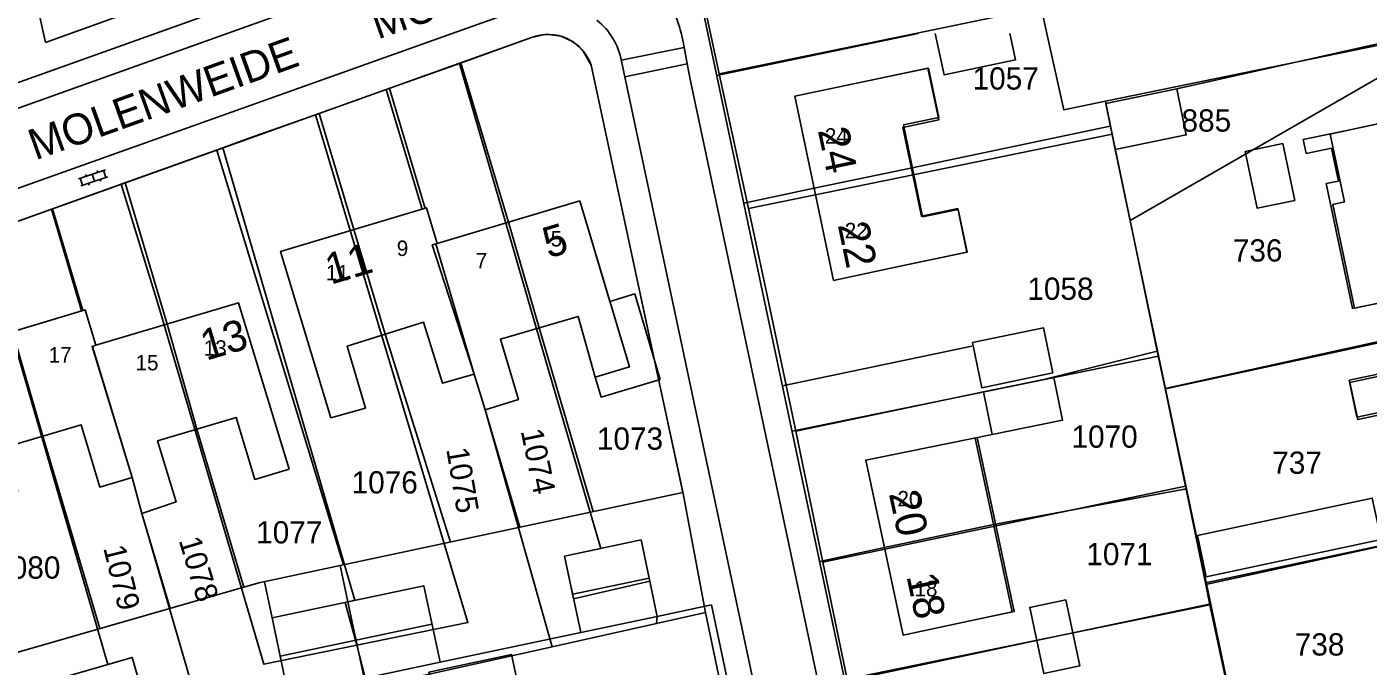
# Model space of a CAD drawing. Extents: x 148816 to 151297, y 399515 to 402500.
# Drawn here: x 150567.2 to 150675.7, y 400448.8 to 400500.5 of the extents above; entities that cross this region are included whole.
import ezdxf

# ---------------------------------------------------------------- set-up
doc = ezdxf.new("R2010")
doc.units = 0
for name, color, linetype in [('B01 Hoofdgebouw  [D] Norm', 7, 'Continuous'), ('B01 Hoofdgebouw  [T] Norm', 7, 'Continuous'), ('B01 hoofgebouw', 7, 'Continuous'), ('B02 Bijgebouw  [D] Norm', 7, 'Continuous'), ('B07 Tussenmuur  [D] Norm', 7, 'Continuous'), ('G01 perceelsgrens', 7, 'Continuous'), ('S02 Open verharding  Norm', 7, 'Continuous'), ('T04 Haag heg  [D] Gem', 7, 'Continuous'), ('V00 Kant verharding algemeen  [T] Norm', 7, 'Continuous'), ('V00 Kant verharding algemeen secundair  [T] Gem', 7, 'Continuous'), ('V00 Kant verharding algemeen secundair  [T] Norm', 7, 'Continuous'), ('Z01 perceelnummer', 7, 'Continuous'), ('Z02 huisnummer', 7, 'Continuous'), ('Z02 Huisnummer  [Tekst] Norm', 7, 'Continuous'), ('Z06 straatnaam', 7, 'Continuous')]:
    doc.layers.add(name, color=color, linetype=linetype)

msp = doc.modelspace()

# ---------------------------------------------------------------- linework, layer by layer
at = {"layer": 'B01 Hoofdgebouw  [D] Norm'}
for p, q in [((150640.1, 400497.19), (150634.18, 400495.95)), ((150640.94, 400493.2), (150640.1, 400497.19)), ((150638.07, 400492.6), (150640.94, 400493.2)), ((150639.63, 400485.17), (150638.07, 400492.6)), ((150670.41, 400491.42), (150674.32, 400492.23)), ((150670.65, 400490.29), (150670.41, 400491.42)), ((150672.71, 400490.72), (150670.65, 400490.29)), ((150673.27, 400488.06), (150672.71, 400490.72)), ((150672.26, 400487.85), (150673.27, 400488.06)), ((150674.39, 400477.75), (150672.26, 400487.85)), ((150642.5, 400485.77), (150639.63, 400485.17)), ((150643.23, 400482.3), (150642.5, 400485.77)), ((150600.24, 400482.98), (150600.37, 400483.02)), ((150600.24, 400482.98), (150603.36, 400472.43)), ((150637.31, 400481.06), (150643.23, 400482.3)), ((150674.39, 400477.75), (150676.64, 400478.22)), ((150572.47, 400474.69), (150572.76, 400474.78)), ((150572.47, 400474.69), (150575.7, 400464.08)), ((150678.38, 400472.86), (150674.13, 400471.96)), ((150674.13, 400471.96), (150674.76, 400468.97)), ((150674.76, 400468.97), (150677.82, 400469.61)), ((150643.87, 400467.27), (150646.88, 400453.21)), ((150592.51, 400456.96), (150593.14, 400454.03)), ((150586.39, 400455.65), (150587.01, 400452.73)), ((150646.88, 400453.21), (150642.95, 400452.37))]:
    msp.add_line(p, q, dxfattribs=at)
at = {"layer": 'B01 Hoofdgebouw  [T] Norm'}
for p, q in [((150629.29, 400494.92), (150634.18, 400495.95)), ((150632.42, 400480.03), (150629.29, 400494.92)), ((150674.32, 400492.23), (150679.21, 400493.27)), ((150599.51, 400485.89), (150587.7, 400482.37)), ((150600.37, 400483.02), (150599.51, 400485.89)), ((150611.89, 400486.46), (150600.37, 400483.02)), ((150614.33, 400478.32), (150611.89, 400486.46)), ((150587.7, 400482.37), (150591.77, 400468.92)), ((150637.31, 400481.06), (150632.42, 400480.03)), ((150614.33, 400478.32), (150616.36, 400478.93)), ((150616.36, 400478.93), (150618.41, 400472.01)), ((150572.76, 400474.78), (150584.29, 400478.21)), ((150584.29, 400478.21), (150588.38, 400464.76)), ((150560.13, 400474.12), (150571.89, 400477.65)), ((150571.89, 400477.65), (150572.76, 400474.78)), ((150605.48, 400475.28), (150611.76, 400477.11)), ((150611.76, 400477.11), (150613.14, 400472.21)), ((150593.07, 400474.7), (150599.26, 400476.64)), ((150599.26, 400476.64), (150600.8, 400471.71)), ((150594.55, 400469.7), (150593.07, 400474.7)), ((150606.93, 400470.39), (150605.48, 400475.28)), ((150600.8, 400471.71), (150603.36, 400472.43)), ((150603.36, 400472.43), (150604.23, 400469.55)), ((150613.63, 400470.58), (150613.14, 400472.21)), ((150618.41, 400472.01), (150613.63, 400470.58)), ((150644.54, 400471), (150649.44, 400472)), ((150604.23, 400469.55), (150606.93, 400470.39)), ((150645.25, 400467.55), (150644.54, 400471)), ((150591.77, 400468.92), (150594.55, 400469.7)), ((150571.57, 400468.35), (150565.35, 400466.5)), ((150573.08, 400463.31), (150571.57, 400468.35)), ((150584.11, 400468.93), (150577.74, 400467.04)), ((150585.61, 400463.93), (150584.11, 400468.93)), ((150577.74, 400467.04), (150579.24, 400462.11)), ((150635.03, 400465.49), (150645.25, 400467.55)), ((150638.06, 400451.32), (150635.03, 400465.49)), ((150575.7, 400464.08), (150573.08, 400463.31)), ((150576.47, 400461.17), (150575.7, 400464.08)), ((150588.38, 400464.76), (150585.61, 400463.93)), ((150579.24, 400462.11), (150576.47, 400461.17)), ((150610.67, 400457.73), (150616.85, 400459.04)), ((150616.85, 400459.04), (150618.16, 400452.85)), ((150611.98, 400451.54), (150610.67, 400457.73)), ((150587.01, 400452.73), (150599.27, 400455.33)), ((150599.27, 400455.33), (150600.59, 400449.14)), ((150588.32, 400446.54), (150587.01, 400452.73)), ((150618.16, 400452.85), (150611.98, 400451.54)), ((150642.95, 400452.37), (150638.06, 400451.32)), ((150569.61, 400447.77), (150575.69, 400449.53)), ((150575.69, 400449.53), (150577.45, 400443.45)), ((150600.59, 400449.14), (150588.32, 400446.54))]:
    msp.add_line(p, q, dxfattribs=at)
at = {"layer": 'B01 hoofgebouw'}
for points in [[(150634.18, 400495.95), (150640.05, 400497.19), (150640.93, 400493.01), (150638.02, 400492.4), (150639.53, 400485.22), (150642.47, 400485.83), (150643.21, 400482.3), (150637.31, 400481.06)], [(150637.31, 400481.06), (150632.42, 400480.03), (150629.29, 400494.92), (150634.18, 400495.95)], [(150674.32, 400492.23), (150679.21, 400493.27), (150681.19, 400483.88), (150680.6, 400483.75), (150681.53, 400479.23), (150676.64, 400478.22)], [(150674.32, 400492.23), (150672.59, 400491.86), (150673.75, 400486.37), (150672.81, 400486.17), (150674.57, 400477.79), (150676.64, 400478.22)], [(150613.14, 400472.21), (150611.76, 400477.11), (150605.48, 400475.28), (150606.93, 400470.39), (150604.23, 400469.55), (150603.36, 400472.43), (150600.8, 400471.71), (150599.26, 400476.64), (150593.07, 400474.7), (150594.55, 400469.7), (150591.77, 400468.92), (150587.7, 400482.37), (150599.51, 400485.89), (150600.37, 400483.02), (150611.89, 400486.46), (150615.92, 400473.04), (150613.14, 400472.21)], [(150566.45, 400462.96), (150565.35, 400466.5), (150571.57, 400468.35), (150573.08, 400463.31), (150575.7, 400464.08), (150576.47, 400461.17), (150579.24, 400462.11), (150577.74, 400467.04), (150584.11, 400468.93), (150585.61, 400463.93), (150588.38, 400464.76), (150584.29, 400478.21), (150572.76, 400474.78), (150571.89, 400477.65), (150560.13, 400474.12), (150563.67, 400462.14), (150566.45, 400462.96)], [(150678.38, 400472.86), (150677.28, 400472.63), (150677.32, 400472.44), (150674.18, 400471.77), (150674.82, 400468.77), (150677.77, 400469.4), (150679.18, 400462.76), (150680.46, 400463.03)], [(150642.95, 400452.37), (150638.06, 400451.32), (150635.03, 400465.49), (150645.25, 400467.55), (150644.54, 400471), (150649.44, 400472)], [(150649.44, 400472), (150650.24, 400472.17), (150650.95, 400468.72), (150645.25, 400467.55)], [(150644.04, 400467.31), (150647.04, 400453.25), (150642.95, 400452.37)], [(150618.16, 400452.85), (150616.85, 400459.04), (150610.67, 400457.73), (150611.98, 400451.54), (150618.16, 400452.85)], [(150600.59, 400449.14), (150599.27, 400455.33), (150587.01, 400452.73), (150588.32, 400446.54), (150600.59, 400449.14)], [(150575.69, 400449.53), (150569.61, 400447.77), (150571.37, 400441.69), (150577.45, 400443.45), (150575.69, 400449.53)]]:
    msp.add_lwpolyline(points, dxfattribs=at)
at = {"layer": 'B02 Bijgebouw  [D] Norm'}
for p, q in [((150650.24, 400472.17), (150649.44, 400472)), ((150650.24, 400472.17), (150650.95, 400468.72)), ((150650.95, 400468.72), (150645.25, 400467.55)), ((150651.78, 400451.52), (150648.85, 400450.9))]:
    msp.add_line(p, q, dxfattribs=at)
msp.add_lwpolyline([(150646.68, 400500), (150647.13, 400497.86), (150641.37, 400496.64), (150640.65, 400500)], dxfattribs=at)
for points in [[(150654.44, 400494.34), (150660.18, 400495.52), (150660.95, 400491.79), (150655.21, 400490.61)], [(150668.76, 400491.09), (150669.73, 400486.5), (150666.7, 400485.86), (150665.73, 400490.45)], [(150643.65, 400474.99), (150649.4, 400476.2), (150650.16, 400472.55), (150644.42, 400471.34)], [(150661.85, 400459.4), (150676, 400462.42), (150676.71, 400459.08), (150662.57, 400456.06)], [(150651.21, 400454.19), (150652.35, 400448.85), (150649.42, 400448.22), (150648.29, 400453.57)], [(150599.68, 400448.34), (150606.38, 400449.77), (150607.24, 400445.76), (150600.54, 400444.33)]]:
    msp.add_lwpolyline(points, close=True, dxfattribs=at)
at = {"layer": 'B07 Tussenmuur  [D] Norm'}
for p, q in [((150630.86, 400487.48), (150638.79, 400489.14)), ((150630.86, 400487.48), (150638.79, 400489.14)), ((150606.13, 400484.74), (150608.62, 400476.2)), ((150606.13, 400484.74), (150608.62, 400476.2)), ((150593.61, 400484.13), (150596.16, 400475.67)), ((150593.61, 400484.13), (150596.16, 400475.67)), ((150566.01, 400475.89), (150568.46, 400467.42)), ((150566.01, 400475.89), (150568.46, 400467.42)), ((150578.52, 400476.49), (150580.93, 400467.99)), ((150578.52, 400476.49), (150580.93, 400467.99)), ((150636.55, 400458.41), (150645.36, 400460.29)), ((150636.55, 400458.41), (150645.36, 400460.29)), ((150611.33, 400454.64), (150617.51, 400455.94)), ((150611.33, 400454.64), (150617.51, 400455.94)), ((150593.14, 400454.03), (150594.45, 400447.84)), ((150593.14, 400454.03), (150594.45, 400447.84)), ((150587.67, 400449.64), (150599.93, 400452.23)), ((150587.67, 400449.64), (150599.93, 400452.23))]:
    msp.add_line(p, q, dxfattribs=at)
at = {"layer": 'G01 perceelsgrens'}
for points in [[(150642.58, 400532.07), (150616.66, 400526.75), (150622.47, 400500)], [(150649.22, 400502.09), (150639.05, 400500)], [(150649.68, 400500), (150649.22, 400502.09)], [(150617.88, 400473.79), (150612.81, 400497.43), (150612.18, 400498.58), (150611.41, 400499.3), (150610.39, 400499.77), (150609.19, 400499.93), (150607.98, 400499.66), (150602.17, 400497.58)], [(150622.47, 400500), (150623.18, 400496.74)], [(150639.05, 400500), (150623.18, 400496.74)], [(150654.42, 400494.52), (150651.05, 400493.83), (150649.68, 400500)], [(150681.14, 400500), (150654.42, 400494.52)], [(150682.71, 400500), (150656.42, 400484.88)], [(150602.17, 400497.58), (150596.24, 400495.46)], [(150602.17, 400497.58), (150609.38, 400472.68), (150613.59, 400458.35), (150610.67, 400457.73), (150611.4, 400454.28), (150617.56, 400455.7), (150618.16, 400452.85), (150618.09, 400452.26)], [(150623.18, 400496.74), (150625.55, 400485.83)], [(150596.24, 400495.46), (150590.52, 400493.42)], [(150609.66, 400450.39), (150604.23, 400469.55), (150603.36, 400472.43), (150599.96, 400482.89), (150600.37, 400483.02), (150599.51, 400485.89), (150599.14, 400485.78), (150596.24, 400495.46)], [(150654.42, 400494.52), (150654.97, 400491.85)], [(150590.52, 400493.42), (150585.08, 400491.5), (150583.02, 400490.74)], [(150590.52, 400493.42), (150602.84, 400452.35), (150593.85, 400450.51)], [(150654.97, 400491.85), (150625.55, 400485.83)], [(150654.97, 400491.85), (150656.42, 400484.88)], [(150583.02, 400490.74), (150574.8, 400487.8)], [(150593.85, 400450.51), (150592.93, 400453.98), (150593.69, 400454.15), (150583.02, 400490.74)], [(150574.8, 400487.8), (150569.24, 400485.81)], [(150593.85, 400450.51), (150586.34, 400448.97), (150577.8, 400478.08), (150574.8, 400487.8)], [(150569.24, 400485.81), (150563.58, 400483.79)], [(150569.24, 400485.81), (150571.69, 400477.59), (150571.89, 400477.65), (150572.76, 400474.78), (150572.44, 400474.68), (150575.7, 400464.08), (150576.47, 400461.17), (150581.57, 400443.67)], [(150625.55, 400485.83), (150626.93, 400479.45), (150629.36, 400467.82)], [(150656.42, 400484.88), (150658.61, 400474.29)], [(150571.55, 400441.08), (150570.61, 400444.32), (150576.71, 400446), (150575.69, 400449.53), (150573.72, 400448.96), (150563.58, 400483.79)], [(150659.24, 400471.28), (150688.76, 400477.78)], [(150622.07, 400453.15), (150620.22, 400462.92), (150617.88, 400473.79)], [(150629.36, 400467.82), (150644.54, 400471), (150649.44, 400472), (150658.61, 400474.29)], [(150658.61, 400474.29), (150659.24, 400471.28)], [(150659.24, 400471.28), (150660.88, 400463.39)], [(150629.36, 400467.82), (150631.56, 400457.24)], [(150660.88, 400463.39), (150631.56, 400457.24)], [(150660.88, 400463.39), (150662.53, 400455.44)], [(150692.11, 400461.9), (150662.53, 400455.44)], [(150631.56, 400457.24), (150633.53, 400447.77)], [(150662.53, 400455.44), (150662.87, 400453.78)], [(150622.07, 400453.15), (150618.09, 400452.26)], [(150624.2, 400442.95), (150622.07, 400453.15)], [(150633.53, 400447.77), (150662.87, 400453.78)], [(150662.87, 400453.78), (150663.61, 400450.25), (150664.8, 400444.69)], [(150618.09, 400452.26), (150609.66, 400450.39)], [(150594.75, 400447.08), (150593.85, 400450.51)], [(150609.66, 400450.39), (150594.75, 400447.08)]]:
    msp.add_lwpolyline(points, dxfattribs=at)
at = {"layer": 'S02 Open verharding  Norm'}
for p, q in [((150571.35, 400488.24), (150573.53, 400488.97)), ((150572.86, 400488.91), (150572.91, 400488.77)), ((150573.57, 400488.36), (150573.38, 400488.93)), ((150571.68, 400487.72), (150571.49, 400488.29)), ((150571.54, 400487.67), (150573.72, 400488.4)), ((150571.91, 400488.59), (150571.96, 400488.45)), ((150572.15, 400487.88), (150572.2, 400487.74)), ((150572.44, 400488.61), (150572.63, 400488.04)), ((150573.1, 400488.2), (150573.15, 400488.06))]:
    msp.add_line(p, q, dxfattribs=at)
at = {"layer": 'T04 Haag heg  [D] Gem'}
for p, q in [((150622.97, 400496.59), (150639.27, 400500)), ((150680.15, 400500), (150660.18, 400495.52)), ((150606.13, 400484.74), (150602.28, 400497.62)), ((150596.51, 400495.56), (150599.39, 400485.85)), ((150593.61, 400484.13), (150590.81, 400493.52)), ((150654.81, 400492.51), (150638.79, 400489.14)), ((150582.54, 400490.57), (150592.77, 400457.01)), ((150655.21, 400490.61), (150684.8, 400349.93)), ((150578.52, 400476.49), (150575.13, 400487.92)), ((150625.16, 400486.27), (150630.86, 400487.48)), ((150569.16, 400485.78), (150571.6, 400477.56)), ((150688.75, 400477.65), (150659.28, 400471.25)), ((150596.16, 400475.67), (150601.43, 400458.86)), ((150608.62, 400476.2), (150612.97, 400461.33)), ((150643.61, 400474.71), (150628.29, 400471.49)), ((150658.72, 400473.91), (150629.07, 400467.82)), ((150607.05, 400460.06), (150604.23, 400469.55)), ((150568.46, 400467.42), (150573.08, 400451.87)), ((150580.93, 400467.99), (150584.73, 400455.21)), ((150645.36, 400460.29), (150660.98, 400463.17)), ((150692.09, 400461.82), (150662.64, 400455.6)), ((150578.75, 400453.49), (150576.47, 400461.17)), ((150631.3, 400457.29), (150636.55, 400458.41)), ((150662.94, 400453.86), (150651.78, 400451.52)), ((150633.36, 400447.61), (150648.85, 400450.9))]:
    msp.add_line(p, q, dxfattribs=at)
at = {"layer": 'V00 Kant verharding algemeen  [T] Norm'}
for p, q in [((150622.25, 400500), (150616.64, 400526.82)), ((150587.24, 400503.46), (150577.58, 400500)), ((150607.25, 400502.03), (150601.56, 400500)), ((150601.56, 400500), (150558.72, 400484.72)), ((150559.22, 400482.23), (150607.98, 400499.66)), ((150577.58, 400500), (150563.97, 400495.13)), ((150568.67, 400499.29), (150568.52, 400500)), ((150654.5, 400347.86), (150622.25, 400500)), ((150612.81, 400497.43), (150620.22, 400462.88)), ((150647.49, 400346.28), (150615.27, 400497.75)), ((150652.42, 400347.33), (150620.89, 400496.03)), ((150620.22, 400462.88), (150585.93, 400455.55)), ((150585.93, 400455.55), (150564.92, 400449.53)), ((150618.16, 400452.85), (150622.54, 400453.79)), ((150622.54, 400453.79), (150645.25, 400346.29)), ((150611.98, 400451.54), (150600.59, 400449.14))]:
    msp.add_line(p, q, dxfattribs=at)
for points in [[(150580.01, 400537.63), (150580.1, 400537.13), (150565.51, 400534.53), (150565.57, 400534.3), (150561.14, 400533.35), (150568.67, 400499.28)], [(150568.67, 400499.28), (150598.91, 400510.17), (150601.94, 400508.84), (150604.89, 400509.9), (150607.05, 400515.59), (150605.62, 400519.46)], [(150620.89, 400496.03), (150620.7, 400496.98), (150620.25, 400499.31)]]:
    msp.add_lwpolyline(points, dxfattribs=at)
for centre, radius, start, end in [((150609.76, 400497.44), 10.65, 10.0899, 31.6421), ((150609.9, 400496.8), 5.45, 10.0969, 51.6274), ((150609.33, 400496.23), 3.69, 19.0291, 111.4056)]:
    msp.add_arc(centre, radius, start, end, dxfattribs=at)
at = {"layer": 'V00 Kant verharding algemeen secundair  [T] Gem'}
for p, q in [((150620.33, 400498.87), (150615.25, 400497.85)), ((150615.54, 400496.49), (150620.59, 400497.54))]:
    msp.add_line(p, q, dxfattribs=at)
at = {"layer": 'V00 Kant verharding algemeen secundair  [T] Norm'}
msp.add_line((150602.51, 400506.84), (150561.88, 400492.33), dxfattribs=at)

# ---------------------------------------------------------------- texts
at = {"layer": 'Z01 perceelnummer'}
for s, p in [('1057', (150643.67, 400495.46)), ('885', (150660.57, 400492.06)), ('736', (150664.72, 400481.55)), ('1058', (150648.1, 400478.45)), ('1073', (150613.28, 400466.33)), ('1070', (150651.67, 400466.49)), ('737', (150667.91, 400464.38)), ('1076', (150593.44, 400462.79)), ('1077', (150585.72, 400458.75)), ('1071', (150652.87, 400456.99)), ('1080', (150564.53, 400455.9)), ('738', (150669.73, 400449.68))]:
    msp.add_text(s, height=1.8, dxfattribs=at).set_placement(p)
for s, rotation, p in [('1074', 281.7029, (150607.11, 400467.85)), ('1075', 279.5939, (150601.09, 400466.37)), ('1079', 283.8704, (150573.34, 400458.39)), ('1078', 286.9513, (150579.44, 400459))]:
    msp.add_text(s, height=1.8, rotation=rotation, dxfattribs=at).set_placement(p)
at = {"layer": 'Z02 huisnummer'}
for s, rotation, p in [('24', 281.8828, (150631.14, 400492.17)), ('5', 16.6224, (150609.35, 400481.79)), ('22', 281.8828, (150632.75, 400484.52)), ('11', 16.6224, (150591.76, 400479.67)), ('13', 16.5675, (150581.67, 400473.52)), ('20', 282.0627, (150636.89, 400462.78)), ('18', 282.0627, (150638.31, 400456.11))]:
    msp.add_text(s, height=2.5, rotation=rotation, dxfattribs=at).set_placement(p)
at = {"layer": 'Z02 Huisnummer  [Tekst] Norm'}
for s, p in [('24', (150631.72, 400491.08)), ('22', (150633.33, 400483.43)), ('9', (150597.09, 400482)), ('5', (150609.54, 400482.77)), ('7', (150603.48, 400480.99)), ('11', (150591.36, 400480.02)), ('17', (150568.93, 400473.38)), ('13', (150581.48, 400473.93)), ('15', (150575.96, 400472.75)), ('20', (150637.59, 400461.74)), ('18', (150638.97, 400454.47))]:
    msp.add_text(s, height=1.25, dxfattribs=at).set_placement(p)
at = {"layer": 'Z06 straatnaam'}
for rotation, p in [(19.2684, (150595.55, 400499.5)), (19.7579, (150567.86, 400489.72))]:
    msp.add_text('MOLENWEIDE', height=2.5, rotation=rotation, dxfattribs=at).set_placement(p)

doc.saveas('drawing.dxf')
